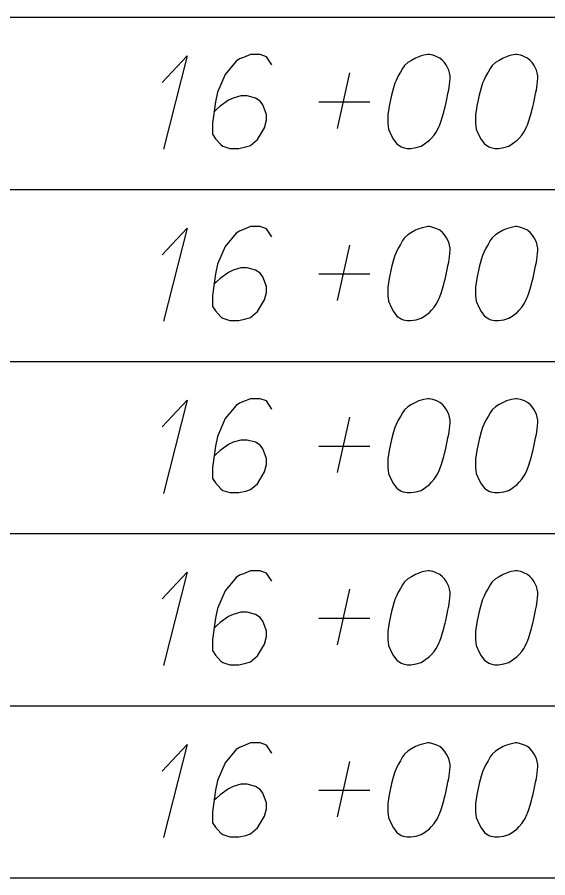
# Model space of a CAD drawing. Extents: x 2074207 to 2076812, y 516372 to 523312.
# Drawn here: x 2076345.61 to 2076372.72, y 518078.48 to 518122.48 of the extents above; entities that cross this region are included whole.
import ezdxf

# ---------------------------------------------------------------- set-up
doc = ezdxf.new("R2010")
doc.units = 0
doc.layers.add('Prop DirtTable_ Soil Test Results - Outline (Minor)', color=7, linetype='Continuous')
doc.layers.add('Prop DirtTable_ Soil Test Results - Tx (Sample Data)', color=7, linetype='Continuous')

msp = doc.modelspace()

# ---------------------------------------------------------------- linework, layer by layer
at = {"layer": 'Prop DirtTable_ Soil Test Results - Outline (Minor)'}
for p, q in [((2076260.609, 518122.48), (2076811.903, 518122.48)), ((2076260.609, 518122.48), (2076811.903, 518122.48)), ((2076260.609, 518113.68), (2076811.903, 518113.68)), ((2076260.609, 518113.68), (2076811.903, 518113.68)), ((2076260.609, 518104.88), (2076811.903, 518104.88)), ((2076260.609, 518104.88), (2076811.903, 518104.88)), ((2076260.609, 518096.08), (2076811.903, 518096.08)), ((2076260.609, 518096.08), (2076811.903, 518096.08)), ((2076260.609, 518087.28), (2076811.903, 518087.28)), ((2076260.609, 518087.28), (2076811.903, 518087.28)), ((2076260.609, 518078.48), (2076811.903, 518078.48)), ((2076260.609, 518078.48), (2076811.903, 518078.48))]:
    msp.add_line(p, q, dxfattribs=at)
at = {"layer": 'Prop DirtTable_ Soil Test Results - Tx (Sample Data)'}
for points in [[(2076353.02, 518119.139), (2076354.29, 518120.5), (2076353.091, 518115.737)], [(2076358.629, 518120.046), (2076358.347, 518120.462), (2076358.03, 518120.575), (2076357.536, 518120.575), (2076357.183, 518120.424), (2076356.971, 518120.348), (2076356.795, 518120.235), (2076356.231, 518119.555), (2076355.843, 518118.648), (2076355.737, 518118.156), (2076355.596, 518117.06), (2076355.596, 518116.493), (2076355.737, 518116.266), (2076356.019, 518115.964), (2076356.125, 518115.889), (2076356.478, 518115.775), (2076356.936, 518115.775), (2076357.289, 518115.851), (2076357.536, 518115.926), (2076357.889, 518116.229), (2076358.241, 518116.833), (2076358.347, 518117.211), (2076358.347, 518117.514), (2076358.171, 518118.005), (2076358.03, 518118.194), (2076357.783, 518118.345), (2076357.359, 518118.459), (2076357.042, 518118.459), (2076356.654, 518118.345), (2076356.407, 518118.232), (2076355.984, 518117.929), (2076355.772, 518117.741), (2076355.666, 518117.627)], [(2076366.672, 518120.575), (2076366.602, 518120.575), (2076366.39, 518120.537), (2076366.249, 518120.5), (2076366.143, 518120.462), (2076365.967, 518120.386), (2076365.755, 518120.273), (2076365.579, 518120.159), (2076365.402, 518120.008), (2076365.296, 518119.857), (2076365.191, 518119.668), (2076365.085, 518119.479), (2076364.979, 518119.252), (2076364.908, 518119.101), (2076364.838, 518118.874), (2076364.732, 518118.496), (2076364.626, 518117.929), (2076364.556, 518117.476), (2076364.556, 518117.06), (2076364.591, 518116.758), (2076364.732, 518116.418), (2076364.838, 518116.229), (2076365.014, 518116.002), (2076365.226, 518115.851), (2076365.332, 518115.813), (2076365.543, 518115.775), (2076365.72, 518115.775), (2076366.002, 518115.813), (2076366.249, 518115.889), (2076366.425, 518116.002), (2076366.672, 518116.191), (2076366.778, 518116.304), (2076366.919, 518116.455), (2076367.025, 518116.607), (2076367.095, 518116.72), (2076367.166, 518116.909), (2076367.201, 518116.985), (2076367.272, 518117.174), (2076367.342, 518117.4), (2076367.413, 518117.627), (2076367.448, 518117.778), (2076367.483, 518117.892), (2076367.519, 518118.043), (2076367.589, 518118.383), (2076367.625, 518118.572), (2076367.66, 518118.761), (2076367.695, 518119.026), (2076367.73, 518119.366), (2076367.73, 518119.479), (2076367.695, 518119.63), (2076367.66, 518119.781), (2076367.554, 518120.008), (2076367.448, 518120.159), (2076367.342, 518120.273), (2076367.201, 518120.386), (2076367.06, 518120.462), (2076366.954, 518120.5), (2076366.849, 518120.537), (2076366.672, 518120.575)], [(2076371.152, 518120.575), (2076371.082, 518120.575), (2076370.87, 518120.537), (2076370.729, 518120.5), (2076370.623, 518120.462), (2076370.447, 518120.386), (2076370.235, 518120.273), (2076370.059, 518120.159), (2076369.882, 518120.008), (2076369.776, 518119.857), (2076369.671, 518119.668), (2076369.565, 518119.479), (2076369.459, 518119.252), (2076369.388, 518119.101), (2076369.318, 518118.874), (2076369.212, 518118.496), (2076369.106, 518117.929), (2076369.036, 518117.476), (2076369.036, 518117.06), (2076369.071, 518116.758), (2076369.212, 518116.418), (2076369.318, 518116.229), (2076369.494, 518116.002), (2076369.706, 518115.851), (2076369.812, 518115.813), (2076370.023, 518115.775), (2076370.2, 518115.775), (2076370.482, 518115.813), (2076370.729, 518115.889), (2076370.905, 518116.002), (2076371.152, 518116.191), (2076371.258, 518116.304), (2076371.399, 518116.455), (2076371.505, 518116.607), (2076371.575, 518116.72), (2076371.646, 518116.909), (2076371.681, 518116.985), (2076371.752, 518117.174), (2076371.822, 518117.4), (2076371.893, 518117.627), (2076371.928, 518117.778), (2076371.963, 518117.892), (2076371.999, 518118.043), (2076372.069, 518118.383), (2076372.105, 518118.572), (2076372.14, 518118.761), (2076372.175, 518119.026), (2076372.21, 518119.366), (2076372.21, 518119.479), (2076372.175, 518119.63), (2076372.14, 518119.781), (2076372.034, 518120.008), (2076371.928, 518120.159), (2076371.822, 518120.273), (2076371.681, 518120.386), (2076371.54, 518120.462), (2076371.434, 518120.5), (2076371.329, 518120.537), (2076371.152, 518120.575)], [(2076361.98, 518116.796), (2076362.615, 518119.63)], [(2076361.028, 518118.156), (2076363.638, 518118.156)], [(2076353.02, 518110.339), (2076354.29, 518111.7), (2076353.091, 518106.937)], [(2076358.629, 518111.246), (2076358.347, 518111.662), (2076358.03, 518111.775), (2076357.536, 518111.775), (2076357.183, 518111.624), (2076356.971, 518111.548), (2076356.795, 518111.435), (2076356.231, 518110.755), (2076355.843, 518109.848), (2076355.737, 518109.356), (2076355.596, 518108.26), (2076355.596, 518107.693), (2076355.737, 518107.466), (2076356.019, 518107.164), (2076356.125, 518107.089), (2076356.478, 518106.975), (2076356.936, 518106.975), (2076357.289, 518107.051), (2076357.536, 518107.126), (2076357.889, 518107.429), (2076358.241, 518108.033), (2076358.347, 518108.411), (2076358.347, 518108.714), (2076358.171, 518109.205), (2076358.03, 518109.394), (2076357.783, 518109.545), (2076357.359, 518109.659), (2076357.042, 518109.659), (2076356.654, 518109.545), (2076356.407, 518109.432), (2076355.984, 518109.129), (2076355.772, 518108.941), (2076355.666, 518108.827)], [(2076366.672, 518111.775), (2076366.602, 518111.775), (2076366.39, 518111.737), (2076366.249, 518111.7), (2076366.143, 518111.662), (2076365.967, 518111.586), (2076365.755, 518111.473), (2076365.579, 518111.359), (2076365.402, 518111.208), (2076365.296, 518111.057), (2076365.191, 518110.868), (2076365.085, 518110.679), (2076364.979, 518110.452), (2076364.908, 518110.301), (2076364.838, 518110.074), (2076364.732, 518109.696), (2076364.626, 518109.129), (2076364.556, 518108.676), (2076364.556, 518108.26), (2076364.591, 518107.958), (2076364.732, 518107.618), (2076364.838, 518107.429), (2076365.014, 518107.202), (2076365.226, 518107.051), (2076365.332, 518107.013), (2076365.543, 518106.975), (2076365.72, 518106.975), (2076366.002, 518107.013), (2076366.249, 518107.089), (2076366.425, 518107.202), (2076366.672, 518107.391), (2076366.778, 518107.504), (2076366.919, 518107.655), (2076367.025, 518107.807), (2076367.095, 518107.92), (2076367.166, 518108.109), (2076367.201, 518108.185), (2076367.272, 518108.374), (2076367.342, 518108.6), (2076367.413, 518108.827), (2076367.448, 518108.978), (2076367.483, 518109.092), (2076367.519, 518109.243), (2076367.589, 518109.583), (2076367.625, 518109.772), (2076367.66, 518109.961), (2076367.695, 518110.226), (2076367.73, 518110.566), (2076367.73, 518110.679), (2076367.695, 518110.83), (2076367.66, 518110.981), (2076367.554, 518111.208), (2076367.448, 518111.359), (2076367.342, 518111.473), (2076367.201, 518111.586), (2076367.06, 518111.662), (2076366.954, 518111.7), (2076366.849, 518111.737), (2076366.672, 518111.775)], [(2076371.152, 518111.775), (2076371.082, 518111.775), (2076370.87, 518111.737), (2076370.729, 518111.7), (2076370.623, 518111.662), (2076370.447, 518111.586), (2076370.235, 518111.473), (2076370.059, 518111.359), (2076369.882, 518111.208), (2076369.776, 518111.057), (2076369.671, 518110.868), (2076369.565, 518110.679), (2076369.459, 518110.452), (2076369.388, 518110.301), (2076369.318, 518110.074), (2076369.212, 518109.696), (2076369.106, 518109.129), (2076369.036, 518108.676), (2076369.036, 518108.26), (2076369.071, 518107.958), (2076369.212, 518107.618), (2076369.318, 518107.429), (2076369.494, 518107.202), (2076369.706, 518107.051), (2076369.812, 518107.013), (2076370.023, 518106.975), (2076370.2, 518106.975), (2076370.482, 518107.013), (2076370.729, 518107.089), (2076370.905, 518107.202), (2076371.152, 518107.391), (2076371.258, 518107.504), (2076371.399, 518107.655), (2076371.505, 518107.807), (2076371.575, 518107.92), (2076371.646, 518108.109), (2076371.681, 518108.185), (2076371.752, 518108.374), (2076371.822, 518108.6), (2076371.893, 518108.827), (2076371.928, 518108.978), (2076371.963, 518109.092), (2076371.999, 518109.243), (2076372.069, 518109.583), (2076372.105, 518109.772), (2076372.14, 518109.961), (2076372.175, 518110.226), (2076372.21, 518110.566), (2076372.21, 518110.679), (2076372.175, 518110.83), (2076372.14, 518110.981), (2076372.034, 518111.208), (2076371.928, 518111.359), (2076371.822, 518111.473), (2076371.681, 518111.586), (2076371.54, 518111.662), (2076371.434, 518111.7), (2076371.329, 518111.737), (2076371.152, 518111.775)], [(2076361.98, 518107.996), (2076362.615, 518110.83)], [(2076361.028, 518109.356), (2076363.638, 518109.356)], [(2076353.02, 518101.539), (2076354.29, 518102.9), (2076353.091, 518098.137)], [(2076358.629, 518102.446), (2076358.347, 518102.862), (2076358.03, 518102.975), (2076357.536, 518102.975), (2076357.183, 518102.824), (2076356.971, 518102.748), (2076356.795, 518102.635), (2076356.231, 518101.955), (2076355.843, 518101.048), (2076355.737, 518100.556), (2076355.596, 518099.46), (2076355.596, 518098.893), (2076355.737, 518098.666), (2076356.019, 518098.364), (2076356.125, 518098.289), (2076356.478, 518098.175), (2076356.936, 518098.175), (2076357.289, 518098.251), (2076357.536, 518098.326), (2076357.889, 518098.629), (2076358.241, 518099.233), (2076358.347, 518099.611), (2076358.347, 518099.914), (2076358.171, 518100.405), (2076358.03, 518100.594), (2076357.783, 518100.745), (2076357.359, 518100.859), (2076357.042, 518100.859), (2076356.654, 518100.745), (2076356.407, 518100.632), (2076355.984, 518100.329), (2076355.772, 518100.141), (2076355.666, 518100.027)], [(2076366.672, 518102.975), (2076366.602, 518102.975), (2076366.39, 518102.937), (2076366.249, 518102.9), (2076366.143, 518102.862), (2076365.967, 518102.786), (2076365.755, 518102.673), (2076365.579, 518102.559), (2076365.402, 518102.408), (2076365.296, 518102.257), (2076365.191, 518102.068), (2076365.085, 518101.879), (2076364.979, 518101.652), (2076364.908, 518101.501), (2076364.838, 518101.274), (2076364.732, 518100.896), (2076364.626, 518100.329), (2076364.556, 518099.876), (2076364.556, 518099.46), (2076364.591, 518099.158), (2076364.732, 518098.818), (2076364.838, 518098.629), (2076365.014, 518098.402), (2076365.226, 518098.251), (2076365.332, 518098.213), (2076365.543, 518098.175), (2076365.72, 518098.175), (2076366.002, 518098.213), (2076366.249, 518098.289), (2076366.425, 518098.402), (2076366.672, 518098.591), (2076366.778, 518098.704), (2076366.919, 518098.855), (2076367.025, 518099.007), (2076367.095, 518099.12), (2076367.166, 518099.309), (2076367.201, 518099.385), (2076367.272, 518099.574), (2076367.342, 518099.8), (2076367.413, 518100.027), (2076367.448, 518100.178), (2076367.483, 518100.292), (2076367.519, 518100.443), (2076367.589, 518100.783), (2076367.625, 518100.972), (2076367.66, 518101.161), (2076367.695, 518101.426), (2076367.73, 518101.766), (2076367.73, 518101.879), (2076367.695, 518102.03), (2076367.66, 518102.181), (2076367.554, 518102.408), (2076367.448, 518102.559), (2076367.342, 518102.673), (2076367.201, 518102.786), (2076367.06, 518102.862), (2076366.954, 518102.9), (2076366.849, 518102.937), (2076366.672, 518102.975)], [(2076371.152, 518102.975), (2076371.082, 518102.975), (2076370.87, 518102.937), (2076370.729, 518102.9), (2076370.623, 518102.862), (2076370.447, 518102.786), (2076370.235, 518102.673), (2076370.059, 518102.559), (2076369.882, 518102.408), (2076369.776, 518102.257), (2076369.671, 518102.068), (2076369.565, 518101.879), (2076369.459, 518101.652), (2076369.388, 518101.501), (2076369.318, 518101.274), (2076369.212, 518100.896), (2076369.106, 518100.329), (2076369.036, 518099.876), (2076369.036, 518099.46), (2076369.071, 518099.158), (2076369.212, 518098.818), (2076369.318, 518098.629), (2076369.494, 518098.402), (2076369.706, 518098.251), (2076369.812, 518098.213), (2076370.023, 518098.175), (2076370.2, 518098.175), (2076370.482, 518098.213), (2076370.729, 518098.289), (2076370.905, 518098.402), (2076371.152, 518098.591), (2076371.258, 518098.704), (2076371.399, 518098.855), (2076371.505, 518099.007), (2076371.575, 518099.12), (2076371.646, 518099.309), (2076371.681, 518099.385), (2076371.752, 518099.574), (2076371.822, 518099.8), (2076371.893, 518100.027), (2076371.928, 518100.178), (2076371.963, 518100.292), (2076371.999, 518100.443), (2076372.069, 518100.783), (2076372.105, 518100.972), (2076372.14, 518101.161), (2076372.175, 518101.426), (2076372.21, 518101.766), (2076372.21, 518101.879), (2076372.175, 518102.03), (2076372.14, 518102.181), (2076372.034, 518102.408), (2076371.928, 518102.559), (2076371.822, 518102.673), (2076371.681, 518102.786), (2076371.54, 518102.862), (2076371.434, 518102.9), (2076371.329, 518102.937), (2076371.152, 518102.975)], [(2076361.98, 518099.196), (2076362.615, 518102.03)], [(2076361.028, 518100.556), (2076363.638, 518100.556)], [(2076353.02, 518092.739), (2076354.29, 518094.1), (2076353.091, 518089.337)], [(2076358.629, 518093.646), (2076358.347, 518094.062), (2076358.03, 518094.175), (2076357.536, 518094.175), (2076357.183, 518094.024), (2076356.971, 518093.948), (2076356.795, 518093.835), (2076356.231, 518093.155), (2076355.843, 518092.248), (2076355.737, 518091.756), (2076355.596, 518090.66), (2076355.596, 518090.093), (2076355.737, 518089.866), (2076356.019, 518089.564), (2076356.125, 518089.489), (2076356.478, 518089.375), (2076356.936, 518089.375), (2076357.289, 518089.451), (2076357.536, 518089.526), (2076357.889, 518089.829), (2076358.241, 518090.433), (2076358.347, 518090.811), (2076358.347, 518091.114), (2076358.171, 518091.605), (2076358.03, 518091.794), (2076357.783, 518091.945), (2076357.359, 518092.059), (2076357.042, 518092.059), (2076356.654, 518091.945), (2076356.407, 518091.832), (2076355.984, 518091.529), (2076355.772, 518091.341), (2076355.666, 518091.227)], [(2076366.672, 518094.175), (2076366.602, 518094.175), (2076366.39, 518094.137), (2076366.249, 518094.1), (2076366.143, 518094.062), (2076365.967, 518093.986), (2076365.755, 518093.873), (2076365.579, 518093.759), (2076365.402, 518093.608), (2076365.296, 518093.457), (2076365.191, 518093.268), (2076365.085, 518093.079), (2076364.979, 518092.852), (2076364.908, 518092.701), (2076364.838, 518092.474), (2076364.732, 518092.096), (2076364.626, 518091.529), (2076364.556, 518091.076), (2076364.556, 518090.66), (2076364.591, 518090.358), (2076364.732, 518090.018), (2076364.838, 518089.829), (2076365.014, 518089.602), (2076365.226, 518089.451), (2076365.332, 518089.413), (2076365.543, 518089.375), (2076365.72, 518089.375), (2076366.002, 518089.413), (2076366.249, 518089.489), (2076366.425, 518089.602), (2076366.672, 518089.791), (2076366.778, 518089.904), (2076366.919, 518090.055), (2076367.025, 518090.207), (2076367.095, 518090.32), (2076367.166, 518090.509), (2076367.201, 518090.585), (2076367.272, 518090.774), (2076367.342, 518091), (2076367.413, 518091.227), (2076367.448, 518091.378), (2076367.483, 518091.492), (2076367.519, 518091.643), (2076367.589, 518091.983), (2076367.625, 518092.172), (2076367.66, 518092.361), (2076367.695, 518092.626), (2076367.73, 518092.966), (2076367.73, 518093.079), (2076367.695, 518093.23), (2076367.66, 518093.381), (2076367.554, 518093.608), (2076367.448, 518093.759), (2076367.342, 518093.873), (2076367.201, 518093.986), (2076367.06, 518094.062), (2076366.954, 518094.1), (2076366.849, 518094.137), (2076366.672, 518094.175)], [(2076371.152, 518094.175), (2076371.082, 518094.175), (2076370.87, 518094.137), (2076370.729, 518094.1), (2076370.623, 518094.062), (2076370.447, 518093.986), (2076370.235, 518093.873), (2076370.059, 518093.759), (2076369.882, 518093.608), (2076369.776, 518093.457), (2076369.671, 518093.268), (2076369.565, 518093.079), (2076369.459, 518092.852), (2076369.388, 518092.701), (2076369.318, 518092.474), (2076369.212, 518092.096), (2076369.106, 518091.529), (2076369.036, 518091.076), (2076369.036, 518090.66), (2076369.071, 518090.358), (2076369.212, 518090.018), (2076369.318, 518089.829), (2076369.494, 518089.602), (2076369.706, 518089.451), (2076369.812, 518089.413), (2076370.023, 518089.375), (2076370.2, 518089.375), (2076370.482, 518089.413), (2076370.729, 518089.489), (2076370.905, 518089.602), (2076371.152, 518089.791), (2076371.258, 518089.904), (2076371.399, 518090.055), (2076371.505, 518090.207), (2076371.575, 518090.32), (2076371.646, 518090.509), (2076371.681, 518090.585), (2076371.752, 518090.774), (2076371.822, 518091), (2076371.893, 518091.227), (2076371.928, 518091.378), (2076371.963, 518091.492), (2076371.999, 518091.643), (2076372.069, 518091.983), (2076372.105, 518092.172), (2076372.14, 518092.361), (2076372.175, 518092.626), (2076372.21, 518092.966), (2076372.21, 518093.079), (2076372.175, 518093.23), (2076372.14, 518093.381), (2076372.034, 518093.608), (2076371.928, 518093.759), (2076371.822, 518093.873), (2076371.681, 518093.986), (2076371.54, 518094.062), (2076371.434, 518094.1), (2076371.329, 518094.137), (2076371.152, 518094.175)], [(2076361.98, 518090.396), (2076362.615, 518093.23)], [(2076361.028, 518091.756), (2076363.638, 518091.756)], [(2076353.02, 518083.939), (2076354.29, 518085.3), (2076353.091, 518080.537)], [(2076358.629, 518084.846), (2076358.347, 518085.262), (2076358.03, 518085.375), (2076357.536, 518085.375), (2076357.183, 518085.224), (2076356.971, 518085.148), (2076356.795, 518085.035), (2076356.231, 518084.355), (2076355.843, 518083.448), (2076355.737, 518082.956), (2076355.596, 518081.86), (2076355.596, 518081.293), (2076355.737, 518081.066), (2076356.019, 518080.764), (2076356.125, 518080.689), (2076356.478, 518080.575), (2076356.936, 518080.575), (2076357.289, 518080.651), (2076357.536, 518080.726), (2076357.889, 518081.029), (2076358.241, 518081.633), (2076358.347, 518082.011), (2076358.347, 518082.314), (2076358.171, 518082.805), (2076358.03, 518082.994), (2076357.783, 518083.145), (2076357.359, 518083.259), (2076357.042, 518083.259), (2076356.654, 518083.145), (2076356.407, 518083.032), (2076355.984, 518082.729), (2076355.772, 518082.541), (2076355.666, 518082.427)], [(2076366.672, 518085.375), (2076366.602, 518085.375), (2076366.39, 518085.337), (2076366.249, 518085.3), (2076366.143, 518085.262), (2076365.967, 518085.186), (2076365.755, 518085.073), (2076365.579, 518084.959), (2076365.402, 518084.808), (2076365.296, 518084.657), (2076365.191, 518084.468), (2076365.085, 518084.279), (2076364.979, 518084.052), (2076364.908, 518083.901), (2076364.838, 518083.674), (2076364.732, 518083.296), (2076364.626, 518082.729), (2076364.556, 518082.276), (2076364.556, 518081.86), (2076364.591, 518081.558), (2076364.732, 518081.218), (2076364.838, 518081.029), (2076365.014, 518080.802), (2076365.226, 518080.651), (2076365.332, 518080.613), (2076365.543, 518080.575), (2076365.72, 518080.575), (2076366.002, 518080.613), (2076366.249, 518080.689), (2076366.425, 518080.802), (2076366.672, 518080.991), (2076366.778, 518081.104), (2076366.919, 518081.255), (2076367.025, 518081.407), (2076367.095, 518081.52), (2076367.166, 518081.709), (2076367.201, 518081.785), (2076367.272, 518081.974), (2076367.342, 518082.2), (2076367.413, 518082.427), (2076367.448, 518082.578), (2076367.483, 518082.692), (2076367.519, 518082.843), (2076367.589, 518083.183), (2076367.625, 518083.372), (2076367.66, 518083.561), (2076367.695, 518083.826), (2076367.73, 518084.166), (2076367.73, 518084.279), (2076367.695, 518084.43), (2076367.66, 518084.581), (2076367.554, 518084.808), (2076367.448, 518084.959), (2076367.342, 518085.073), (2076367.201, 518085.186), (2076367.06, 518085.262), (2076366.954, 518085.3), (2076366.849, 518085.337), (2076366.672, 518085.375)], [(2076371.152, 518085.375), (2076371.082, 518085.375), (2076370.87, 518085.337), (2076370.729, 518085.3), (2076370.623, 518085.262), (2076370.447, 518085.186), (2076370.235, 518085.073), (2076370.059, 518084.959), (2076369.882, 518084.808), (2076369.776, 518084.657), (2076369.671, 518084.468), (2076369.565, 518084.279), (2076369.459, 518084.052), (2076369.388, 518083.901), (2076369.318, 518083.674), (2076369.212, 518083.296), (2076369.106, 518082.729), (2076369.036, 518082.276), (2076369.036, 518081.86), (2076369.071, 518081.558), (2076369.212, 518081.218), (2076369.318, 518081.029), (2076369.494, 518080.802), (2076369.706, 518080.651), (2076369.812, 518080.613), (2076370.023, 518080.575), (2076370.2, 518080.575), (2076370.482, 518080.613), (2076370.729, 518080.689), (2076370.905, 518080.802), (2076371.152, 518080.991), (2076371.258, 518081.104), (2076371.399, 518081.255), (2076371.505, 518081.407), (2076371.575, 518081.52), (2076371.646, 518081.709), (2076371.681, 518081.785), (2076371.752, 518081.974), (2076371.822, 518082.2), (2076371.893, 518082.427), (2076371.928, 518082.578), (2076371.963, 518082.692), (2076371.999, 518082.843), (2076372.069, 518083.183), (2076372.105, 518083.372), (2076372.14, 518083.561), (2076372.175, 518083.826), (2076372.21, 518084.166), (2076372.21, 518084.279), (2076372.175, 518084.43), (2076372.14, 518084.581), (2076372.034, 518084.808), (2076371.928, 518084.959), (2076371.822, 518085.073), (2076371.681, 518085.186), (2076371.54, 518085.262), (2076371.434, 518085.3), (2076371.329, 518085.337), (2076371.152, 518085.375)], [(2076361.98, 518081.596), (2076362.615, 518084.43)], [(2076361.028, 518082.956), (2076363.638, 518082.956)]]:
    msp.add_lwpolyline(points, dxfattribs=at)

doc.saveas('drawing.dxf')
